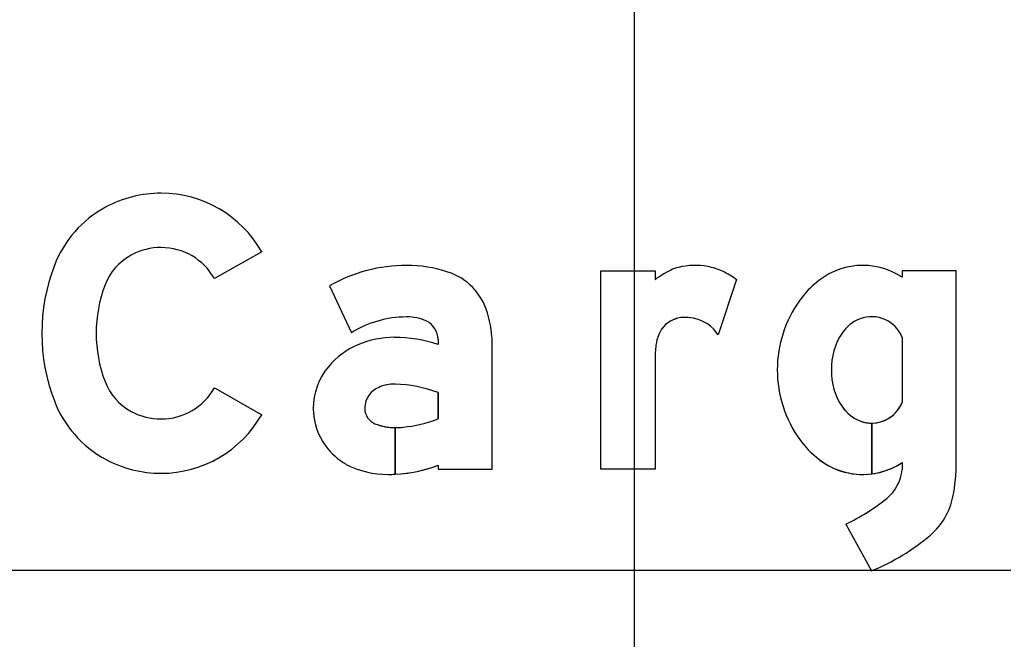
# Model space of a CAD drawing. Extents: x 2193008 to 2198143, y 1236112 to 1237864.
# Drawn here: x 2194585.802 to 2194588.82, y 1237303.894 to 1237305.794 of the extents above; entities that cross this region are included whole.
import ezdxf

# ---------------------------------------------------------------- set-up
doc = ezdxf.new("R2010")
doc.units = 0
for name, color, linetype in [('GSBWFILL', 7, 'Continuous'), ('GSCOLORFILL', 7, 'Continuous'), ('GSOUTLINE', 7, 'Continuous'), ('M-ROADS', 7, 'Continuous')]:
    doc.layers.add(name, color=color, linetype=linetype)

msp = doc.modelspace()

# ---------------------------------------------------------------- linework, layer by layer
at = {"layer": 'GSBWFILL'}
for p, q in [((2194588.0012, 1237304.9967), (2194587.9448, 1237304.8274)), ((2194588.5091, 1237304.8198), (2194588.5091, 1237304.6202)), ((2194588.4161, 1237304.5568), (2194588.4161, 1237304.4012)), ((2194588.4161, 1237304.4012), (2194588.4161, 1237304.5568)), ((2194588.5091, 1237304.436), (2194588.5091, 1237304.4136)), ((2194588.3367, 1237304.2471), (2194588.4155, 1237304.1039))]:
    msp.add_line(p, q, dxfattribs=at)
for points in [[(2194586.5444, 1237305.082), (2194586.3995, 1237304.9999)], [(2194587.7515, 1237304.7521), (2194587.7515, 1237304.4161), (2194587.585, 1237304.4161), (2194587.585, 1237305.0238), (2194587.7515, 1237305.0238), (2194587.7515, 1237304.9967)], [(2194588.6756, 1237304.4367), (2194588.6756, 1237305.0238), (2194588.5091, 1237305.0238), (2194588.5091, 1237305.004)], [(2194586.7526, 1237304.978), (2194586.8195, 1237304.8337)], [(2194587.0855, 1237304.8134), (2194587.0855, 1237304.7981)], [(2194587.0855, 1237304.4278), (2194587.0855, 1237304.4161), (2194587.252, 1237304.4161), (2194587.252, 1237304.7918)], [(2194586.3995, 1237304.6648), (2194586.5444, 1237304.5827)], [(2194587.0855, 1237304.6507), (2194587.0855, 1237304.5698)], [(2194586.9544, 1237304.4), (2194586.9544, 1237304.5429)], [(2194586.9544, 1237304.5429), (2194586.9544, 1237304.4)]]:
    msp.add_lwpolyline(points, dxfattribs=at)
for centre, major_axis, ratio, start_param, end_param in [((2194586.236, 1237304.902), (0, 0.3598), 0.999999, 0, 0.495249), ((2194586.236, 1237304.9072), (0, 0.3545), 0.999999, 5.228016, 6.283185), ((2194586.2272, 1237304.9182), (0, 0.3413), 0.999999, 0.495249, 1.205818), ((2194586.236, 1237304.902), (0, 0.1933), 0.999999, 0, 0.495249), ((2194586.236, 1237304.9072), (0, 0.188), 0.999999, 5.228016, 6.283185), ((2194586.2272, 1237304.9182), (0, 0.1748), 0.999999, 0.495249, 1.205818), ((2194588.3883, 1237304.8225), (0, 0.218), 0.999998, 5.696193, 7.034788), ((2194586.4518, 1237304.8324), (0, 0.5818), 0.999999, 1.205818, 1.935775), ((2194586.9888, 1237304.5633), (0, 0.4772), 0.999998, 0, 0.517719), ((2194586.9888, 1237304.633), (0, 0.4075), 0.999998, 5.96613, 6.283185), ((2194587.8531, 1237304.913), (0, 0.1249), 0.999998, 0.24142, 0.443663), ((2194587.8745, 1237304.8262), (0, 0.2143), 0.999998, 6.103268, 6.524606), ((2194587.8794, 1237304.8527), (0, 0.1873), 0.999998, 5.846069, 6.103268), ((2194587.0574, 1237304.8422), (0, 0.1873), 0.999998, 4.997165, 5.96613), ((2194587.9188, 1237304.7748), (0, 0.2779), 0.999998, 0.443663, 0.646229), ((2194587.8602, 1237304.8118), (0, 0.2325), 0.999998, 5.631644, 5.846069), ((2194586.4518, 1237304.8324), (0, 0.4153), 0.999999, 1.205818, 1.935775), ((2194588.4104, 1237304.7808), (0, 0.2638), 0.999998, 0.704703, 0.952762), ((2194588.4903, 1237304.72), (0, 0.3641), 0.999998, 0.943678, 1.570796), ((2194586.9888, 1237304.5633), (0, 0.319), 0.999998, 0, 0.559495), ((2194586.9947, 1237304.7563), (0, 0.1261), 0.999998, 5.822746, 6.330435), ((2194586.8851, 1237304.7918), (0, 0.3669), 0.999998, 4.712389, 4.997165), ((2194587.8415, 1237304.792), (0, 0.0889), 0.999998, 0.067293, 0.293855), ((2194587.8445, 1237304.7478), (0, 0.1332), 0.999998, 6.094384, 6.350479), ((2194587.848, 1237304.7661), (0, 0.1145), 0.999998, 5.27661, 6.094384), ((2194588.4161, 1237304.7833), (0, 0.0999), 0.999998, 5.086447, 6.647393), ((2194587.023, 1237304.8134), (0, 0.0624), 0.999998, 4.712389, 5.822746), ((2194587.8399, 1237304.7974), (0, 0.0832), 0.999998, 0.293855, 1.188904), ((2194588.422, 1237304.7677), (0, 0.1166), 0.999998, 0.364208, 0.979941), ((2194586.952, 1237304.5344), (0, 0.2855), 0.999998, 0, 0.404512), ((2194586.952, 1237304.3995), (0, 0.4203), 0.999998, 5.959871, 6.283185), ((2194587.8832, 1237304.78), (0, 0.13), 0.999998, 1.188904, 1.450084), ((2194588.4849, 1237304.7255), (0, 0.1923), 0.999998, 0.979941, 1.599528), ((2194586.9324, 1237304.5768), (0, 0.2387), 0.999998, 0.399285, 0.87593), ((2194588.1043, 1237304.7517), (0, 0.3529), 0.999998, 1.445958, 1.569673), ((2194586.903, 1237304.6013), (0, 0.2005), 0.999998, 0.87593, 1.570796), ((2194588.4903, 1237304.72), (0, 0.3641), 0.999998, 1.570796, 2.197914), ((2194588.4849, 1237304.7145), (0, 0.1923), 0.999998, 1.542065, 2.161651), ((2194586.2272, 1237304.7466), (0, 0.1748), 0.999999, 1.935775, 2.646344), ((2194586.9315, 1237304.6015), (0, 0.0708), 0.999998, 0.408547, 1.530785), ((2194586.9512, 1237304.556), (0, 0.1204), 0.999998, 6.259455, 6.691732), ((2194586.9424, 1237304.2672), (0, 0.4093), 0.999998, 5.926185, 6.254823), ((2194586.236, 1237304.7575), (0, 0.188), 0.999999, 3.141593, 4.196762), ((2194586.2272, 1237304.7466), (0, 0.3413), 0.999999, 1.935775, 2.646344), ((2194588.422, 1237304.6723), (0, 0.1166), 0.999998, 2.161651, 2.777385), ((2194588.4161, 1237304.6567), (0, 0.0999), 0.999998, 3.142009, 4.338331), ((2194586.236, 1237304.7628), (0, 0.1933), 0.999999, 2.646344, 3.141593), ((2194586.236, 1237304.7575), (0, 0.3545), 0.999999, 3.141593, 4.196762), ((2194586.8942, 1237304.6013), (0, 0.1916), 0.999998, 1.570796, 2.21394), ((2194586.9361, 1237304.6013), (0, 0.0754), 0.999998, 1.530785, 1.570796), ((2194586.9107, 1237304.6013), (0, 0.0499), 0.999998, 1.570796, 2.757027), ((2194586.9544, 1237304.7094), (0, 0.1665), 0.999998, 2.757027, 3.141593), ((2194586.9447, 1237304.9279), (0, 0.3848), 0.999998, 3.228562, 3.516221), ((2194588.4161, 1237304.6567), (0, 0.0999), 0.999998, 2.777385, 3.141593), ((2194586.9544, 1237304.7094), (0, 0.1665), 0.999998, 3.141843, 3.28451), ((2194586.9112, 1237304.6141), (0, 0.2129), 0.999998, 2.21394, 2.611125), ((2194588.4104, 1237304.6591), (0, 0.2638), 0.999998, 2.188831, 2.436889), ((2194588.3883, 1237304.6174), (0, 0.218), 0.999998, 2.38999, 3.269164), ((2194586.236, 1237304.7628), (0, 0.3598), 0.999999, 2.646344, 3.141593), ((2194586.933, 1237304.6859), (0, 0.2865), 0.999998, 2.672443, 3.141593), ((2194586.933, 1237304.8244), (0, 0.4249), 0.999998, 3.192057, 3.508644), ((2194588.3883, 1237304.6174), (0, 0.218), 0.999998, 3.269357, 3.728585), ((2194588.1344, 1237304.4367), (0, 0.5411), 0.999998, 4.516397, 4.712389), ((2194586.933, 1237304.8244), (0, 0.4249), 0.999998, 3.141593, 3.191959), ((2194588.3824, 1237304.4249), (0, 0.1271), 0.999998, 3.821067, 4.623797), ((2194588.069, 1237304.8129), (0, 0.6259), 0.999998, 3.583493, 3.821067), ((2194588.4611, 1237304.3719), (0, 0.2081), 0.999998, 3.848521, 4.516397), ((2194588.1687, 1237304.7141), (0, 0.6582), 0.999998, 3.525928, 3.848521)]:
    msp.add_ellipse(centre, major_axis=major_axis, ratio=ratio, start_param=start_param, end_param=end_param, dxfattribs=at)
at = {"layer": 'GSCOLORFILL'}
for p, q in [((2194588.0012, 1237304.9967), (2194587.9448, 1237304.8274)), ((2194588.5091, 1237304.8198), (2194588.5091, 1237304.6202)), ((2194588.4161, 1237304.5568), (2194588.4161, 1237304.4012)), ((2194588.4161, 1237304.4012), (2194588.4161, 1237304.5568)), ((2194588.5091, 1237304.436), (2194588.5091, 1237304.4136)), ((2194588.3367, 1237304.2471), (2194588.4155, 1237304.1039))]:
    msp.add_line(p, q, dxfattribs=at)
for points in [[(2194586.5444, 1237305.082), (2194586.3995, 1237304.9999)], [(2194587.7515, 1237304.7521), (2194587.7515, 1237304.4161), (2194587.585, 1237304.4161), (2194587.585, 1237305.0238), (2194587.7515, 1237305.0238), (2194587.7515, 1237304.9967)], [(2194588.6756, 1237304.4367), (2194588.6756, 1237305.0238), (2194588.5091, 1237305.0238), (2194588.5091, 1237305.004)], [(2194586.7526, 1237304.978), (2194586.8195, 1237304.8337)], [(2194587.0855, 1237304.8134), (2194587.0855, 1237304.7981)], [(2194587.0855, 1237304.4278), (2194587.0855, 1237304.4161), (2194587.252, 1237304.4161), (2194587.252, 1237304.7918)], [(2194586.3995, 1237304.6648), (2194586.5444, 1237304.5827)], [(2194587.0855, 1237304.6507), (2194587.0855, 1237304.5698)], [(2194586.9544, 1237304.4), (2194586.9544, 1237304.5429)], [(2194586.9544, 1237304.5429), (2194586.9544, 1237304.4)]]:
    msp.add_lwpolyline(points, dxfattribs=at)
for centre, major_axis, ratio, start_param, end_param in [((2194586.236, 1237304.902), (0, 0.3598), 0.999999, 0, 0.495249), ((2194586.236, 1237304.9072), (0, 0.3545), 0.999999, 5.228016, 6.283185), ((2194586.2272, 1237304.9182), (0, 0.3413), 0.999999, 0.495249, 1.205818), ((2194586.236, 1237304.902), (0, 0.1933), 0.999999, 0, 0.495249), ((2194586.236, 1237304.9072), (0, 0.188), 0.999999, 5.228016, 6.283185), ((2194586.2272, 1237304.9182), (0, 0.1748), 0.999999, 0.495249, 1.205818), ((2194588.3883, 1237304.8225), (0, 0.218), 0.999998, 5.696193, 7.034788), ((2194586.4518, 1237304.8324), (0, 0.5818), 0.999999, 1.205818, 1.935775), ((2194586.9888, 1237304.5633), (0, 0.4772), 0.999998, 0, 0.517719), ((2194586.9888, 1237304.633), (0, 0.4075), 0.999998, 5.96613, 6.283185), ((2194587.8531, 1237304.913), (0, 0.1249), 0.999998, 0.24142, 0.443663), ((2194587.8745, 1237304.8262), (0, 0.2143), 0.999998, 6.103268, 6.524606), ((2194587.8794, 1237304.8527), (0, 0.1873), 0.999998, 5.846069, 6.103268), ((2194587.0574, 1237304.8422), (0, 0.1873), 0.999998, 4.997165, 5.96613), ((2194587.9188, 1237304.7748), (0, 0.2779), 0.999998, 0.443663, 0.646229), ((2194587.8602, 1237304.8118), (0, 0.2325), 0.999998, 5.631644, 5.846069), ((2194586.4518, 1237304.8324), (0, 0.4153), 0.999999, 1.205818, 1.935775), ((2194588.4104, 1237304.7808), (0, 0.2638), 0.999998, 0.704703, 0.952762), ((2194588.4903, 1237304.72), (0, 0.3641), 0.999998, 0.943678, 1.570796), ((2194586.9888, 1237304.5633), (0, 0.319), 0.999998, 0, 0.559495), ((2194586.9947, 1237304.7563), (0, 0.1261), 0.999998, 5.822746, 6.330435), ((2194586.8851, 1237304.7918), (0, 0.3669), 0.999998, 4.712389, 4.997165), ((2194587.8415, 1237304.792), (0, 0.0889), 0.999998, 0.067293, 0.293855), ((2194587.8445, 1237304.7478), (0, 0.1332), 0.999998, 6.094384, 6.350479), ((2194587.848, 1237304.7661), (0, 0.1145), 0.999998, 5.27661, 6.094384), ((2194588.4161, 1237304.7833), (0, 0.0999), 0.999998, 5.086447, 6.647393), ((2194587.023, 1237304.8134), (0, 0.0624), 0.999998, 4.712389, 5.822746), ((2194587.8399, 1237304.7974), (0, 0.0832), 0.999998, 0.293855, 1.188904), ((2194588.422, 1237304.7677), (0, 0.1166), 0.999998, 0.364208, 0.979941), ((2194586.952, 1237304.5344), (0, 0.2855), 0.999998, 0, 0.404512), ((2194586.952, 1237304.3995), (0, 0.4203), 0.999998, 5.959871, 6.283185), ((2194587.8832, 1237304.78), (0, 0.13), 0.999998, 1.188904, 1.450084), ((2194588.4849, 1237304.7255), (0, 0.1923), 0.999998, 0.979941, 1.599528), ((2194586.9324, 1237304.5768), (0, 0.2387), 0.999998, 0.399285, 0.87593), ((2194588.1043, 1237304.7517), (0, 0.3529), 0.999998, 1.445958, 1.569673), ((2194586.903, 1237304.6013), (0, 0.2005), 0.999998, 0.87593, 1.570796), ((2194588.4903, 1237304.72), (0, 0.3641), 0.999998, 1.570796, 2.197914), ((2194588.4849, 1237304.7145), (0, 0.1923), 0.999998, 1.542065, 2.161651), ((2194586.2272, 1237304.7466), (0, 0.1748), 0.999999, 1.935775, 2.646344), ((2194586.9315, 1237304.6015), (0, 0.0708), 0.999998, 0.408547, 1.530785), ((2194586.9512, 1237304.556), (0, 0.1204), 0.999998, 6.259455, 6.691732), ((2194586.9424, 1237304.2672), (0, 0.4093), 0.999998, 5.926185, 6.254823), ((2194586.236, 1237304.7575), (0, 0.188), 0.999999, 3.141593, 4.196762), ((2194586.2272, 1237304.7466), (0, 0.3413), 0.999999, 1.935775, 2.646344), ((2194588.422, 1237304.6723), (0, 0.1166), 0.999998, 2.161651, 2.777385), ((2194588.4161, 1237304.6567), (0, 0.0999), 0.999998, 3.142009, 4.338331), ((2194586.236, 1237304.7628), (0, 0.1933), 0.999999, 2.646344, 3.141593), ((2194586.236, 1237304.7575), (0, 0.3545), 0.999999, 3.141593, 4.196762), ((2194586.8942, 1237304.6013), (0, 0.1916), 0.999998, 1.570796, 2.21394), ((2194586.9361, 1237304.6013), (0, 0.0754), 0.999998, 1.530785, 1.570796), ((2194586.9107, 1237304.6013), (0, 0.0499), 0.999998, 1.570796, 2.757027), ((2194586.9544, 1237304.7094), (0, 0.1665), 0.999998, 2.757027, 3.141593), ((2194586.9447, 1237304.9279), (0, 0.3848), 0.999998, 3.228562, 3.516221), ((2194588.4161, 1237304.6567), (0, 0.0999), 0.999998, 2.777385, 3.141593), ((2194586.9544, 1237304.7094), (0, 0.1665), 0.999998, 3.141843, 3.28451), ((2194586.9112, 1237304.6141), (0, 0.2129), 0.999998, 2.21394, 2.611125), ((2194588.4104, 1237304.6591), (0, 0.2638), 0.999998, 2.188831, 2.436889), ((2194588.3883, 1237304.6174), (0, 0.218), 0.999998, 2.38999, 3.269164), ((2194586.236, 1237304.7628), (0, 0.3598), 0.999999, 2.646344, 3.141593), ((2194586.933, 1237304.6859), (0, 0.2865), 0.999998, 2.672443, 3.141593), ((2194586.933, 1237304.8244), (0, 0.4249), 0.999998, 3.192057, 3.508644), ((2194588.3883, 1237304.6174), (0, 0.218), 0.999998, 3.269357, 3.728585), ((2194588.1344, 1237304.4367), (0, 0.5411), 0.999998, 4.516397, 4.712389), ((2194586.933, 1237304.8244), (0, 0.4249), 0.999998, 3.141593, 3.191959), ((2194588.3824, 1237304.4249), (0, 0.1271), 0.999998, 3.821067, 4.623797), ((2194588.069, 1237304.8129), (0, 0.6259), 0.999998, 3.583493, 3.821067), ((2194588.4611, 1237304.3719), (0, 0.2081), 0.999998, 3.848521, 4.516397), ((2194588.1687, 1237304.7141), (0, 0.6582), 0.999998, 3.525928, 3.848521)]:
    msp.add_ellipse(centre, major_axis=major_axis, ratio=ratio, start_param=start_param, end_param=end_param, dxfattribs=at)
at = {"layer": 'GSOUTLINE'}
for p, q in [((2194588.0012, 1237304.9967), (2194587.9448, 1237304.8274)), ((2194588.5091, 1237304.8198), (2194588.5091, 1237304.6202)), ((2194588.5091, 1237304.436), (2194588.5091, 1237304.4136)), ((2194588.3367, 1237304.2471), (2194588.4155, 1237304.1039))]:
    msp.add_line(p, q, dxfattribs=at)
for points in [[(2194586.5444, 1237305.082), (2194586.3995, 1237304.9999)], [(2194587.7515, 1237304.7521), (2194587.7515, 1237304.4161), (2194587.585, 1237304.4161), (2194587.585, 1237305.0238), (2194587.7515, 1237305.0238), (2194587.7515, 1237304.9967)], [(2194588.6756, 1237304.4367), (2194588.6756, 1237305.0238), (2194588.5091, 1237305.0238), (2194588.5091, 1237305.004)], [(2194586.7526, 1237304.978), (2194586.8195, 1237304.8337)], [(2194587.0855, 1237304.8134), (2194587.0855, 1237304.7981)], [(2194587.0855, 1237304.4278), (2194587.0855, 1237304.4161), (2194587.252, 1237304.4161), (2194587.252, 1237304.7918)], [(2194586.3995, 1237304.6648), (2194586.5444, 1237304.5827)], [(2194587.0855, 1237304.5698), (2194587.0855, 1237304.6507)]]:
    msp.add_lwpolyline(points, dxfattribs=at)
for centre, major_axis, ratio, start_param, end_param in [((2194586.236, 1237304.902), (0, 0.3598), 0.999999, 0, 0.495249), ((2194586.236, 1237304.9072), (0, 0.3545), 0.999999, 5.228016, 6.283185), ((2194586.2272, 1237304.9182), (0, 0.3413), 0.999999, 0.495249, 1.205818), ((2194586.236, 1237304.902), (0, 0.1933), 0.999999, 0, 0.495249), ((2194586.236, 1237304.9072), (0, 0.188), 0.999999, 5.228016, 6.283185), ((2194586.2272, 1237304.9182), (0, 0.1748), 0.999999, 0.495249, 1.205818), ((2194588.3883, 1237304.8225), (0, 0.218), 0.999998, 5.696193, 7.034788), ((2194586.4518, 1237304.8324), (0, 0.5818), 0.999999, 1.205818, 1.935775), ((2194586.9888, 1237304.5633), (0, 0.4772), 0.999998, 6.283185, 6.800904), ((2194586.9888, 1237304.633), (0, 0.4075), 0.999998, 5.96613, 6.283185), ((2194587.8531, 1237304.913), (0, 0.1249), 0.999998, 0.24142, 0.443663), ((2194587.8745, 1237304.8262), (0, 0.2143), 0.999998, 6.103268, 6.524606), ((2194587.8794, 1237304.8527), (0, 0.1873), 0.999998, 5.846069, 6.103268), ((2194587.0574, 1237304.8422), (0, 0.1873), 0.999998, 4.997165, 5.96613), ((2194587.9188, 1237304.7748), (0, 0.2779), 0.999998, 0.443663, 0.646229), ((2194587.8602, 1237304.8118), (0, 0.2325), 0.999998, 5.631644, 5.846069), ((2194586.4518, 1237304.8324), (0, 0.4153), 0.999999, 1.205818, 1.935775), ((2194588.4104, 1237304.7808), (0, 0.2638), 0.999998, 0.704703, 0.952762), ((2194588.4903, 1237304.72), (0, 0.3641), 0.999998, 0.943678, 1.570796), ((2194586.9888, 1237304.5633), (0, 0.319), 0.999998, 0, 0.559495), ((2194586.9947, 1237304.7563), (0, 0.1261), 0.999998, 5.822746, 6.330435), ((2194586.8851, 1237304.7918), (0, 0.3669), 0.999998, 4.712389, 4.997165), ((2194587.8415, 1237304.792), (0, 0.0889), 0.999998, 0.067293, 0.293855), ((2194587.8445, 1237304.7478), (0, 0.1332), 0.999998, 6.094384, 6.350479), ((2194587.848, 1237304.7661), (0, 0.1145), 0.999998, 5.27661, 6.094384), ((2194588.4161, 1237304.7833), (0, 0.0999), 0.999998, 5.086447, 6.647393), ((2194587.023, 1237304.8134), (0, 0.0624), 0.999998, 4.712389, 5.822746), ((2194587.8399, 1237304.7974), (0, 0.0833), 0.999998, 0.293855, 1.188904), ((2194588.422, 1237304.7677), (0, 0.1166), 0.999998, 0.364208, 0.979941), ((2194586.952, 1237304.5344), (0, 0.2855), 0.999998, 0, 0.404512), ((2194586.952, 1237304.3995), (0, 0.4203), 0.999998, 5.959871, 6.283185), ((2194587.8832, 1237304.78), (0, 0.13), 0.999998, 1.188904, 1.450084), ((2194588.4849, 1237304.7255), (0, 0.1923), 0.999998, 0.979941, 1.599528), ((2194586.9324, 1237304.5768), (0, 0.2387), 0.999998, 0.399285, 0.87593), ((2194588.1043, 1237304.7517), (0, 0.3529), 0.999998, 1.445958, 1.569673), ((2194586.903, 1237304.6013), (0, 0.2005), 0.999998, 0.87593, 1.570796), ((2194588.4903, 1237304.72), (0, 0.3641), 0.999998, 1.570796, 2.197914), ((2194588.4849, 1237304.7145), (0, 0.1923), 0.999998, 1.542065, 2.161651), ((2194586.2272, 1237304.7466), (0, 0.1748), 0.999999, 1.935775, 2.646344), ((2194586.9315, 1237304.6015), (0, 0.0708), 0.999998, 0.408547, 1.530785), ((2194586.9512, 1237304.556), (0, 0.1204), 0.999998, 6.25958, 6.691732), ((2194586.9539, 1237304.6701), (0, 0.00624), 0.999998, 6.254787, 6.25958), ((2194586.9424, 1237304.2672), (0, 0.4093), 0.999998, 5.926185, 6.254787), ((2194586.236, 1237304.7575), (0, 0.188), 0.999999, 3.141593, 4.196762), ((2194586.2272, 1237304.7466), (0, 0.3413), 0.999999, 1.935775, 2.646344), ((2194588.422, 1237304.6723), (0, 0.1165), 0.999998, 2.161651, 2.777385), ((2194588.4161, 1237304.6567), (0, 0.0999), 0.999998, 2.777385, 4.338331), ((2194586.236, 1237304.7628), (0, 0.1933), 0.999999, 2.646344, 3.141593), ((2194586.236, 1237304.7575), (0, 0.3545), 0.999999, 3.141593, 4.196762), ((2194586.8942, 1237304.6013), (0, 0.1916), 0.999998, 1.570796, 2.21394), ((2194586.9361, 1237304.6013), (0, 0.0754), 0.999998, 1.530785, 1.570796), ((2194586.9107, 1237304.6013), (0, 0.0499), 0.999998, 1.570796, 2.757027), ((2194586.9544, 1237304.7094), (0, 0.1665), 0.999998, 2.757027, 3.28451), ((2194586.9447, 1237304.9279), (0, 0.3848), 0.999998, 3.228562, 3.516221), ((2194586.9112, 1237304.6141), (0, 0.2129), 0.999998, 2.21394, 2.611125), ((2194588.4104, 1237304.6591), (0, 0.2638), 0.999998, 2.188831, 2.436889), ((2194588.3883, 1237304.6174), (0, 0.218), 0.999998, 2.38999, 3.728585), ((2194586.236, 1237304.7628), (0, 0.3598), 0.999999, 2.646344, 3.141593), ((2194586.933, 1237304.6859), (0, 0.2865), 0.999998, 2.672443, 3.141593), ((2194586.933, 1237304.8244), (0, 0.4249), 0.999998, 3.141593, 3.508644), ((2194588.1344, 1237304.4367), (0, 0.5411), 0.999998, 4.516397, 4.712389), ((2194588.3824, 1237304.4249), (0, 0.1271), 0.999998, 3.821067, 4.623797), ((2194588.069, 1237304.8129), (0, 0.6259), 0.999998, 3.583493, 3.821067), ((2194588.4611, 1237304.3719), (0, 0.2081), 0.999998, 3.848521, 4.516397), ((2194588.1687, 1237304.7141), (0, 0.6582), 0.999998, 3.525928, 3.848521)]:
    msp.add_ellipse(centre, major_axis=major_axis, ratio=ratio, start_param=start_param, end_param=end_param, dxfattribs=at)
at = {"layer": 'M-ROADS'}
for p, q in [((2194587.6881, 1237258.1062), (2194587.6881, 1237318.1062)), ((2194547.6881, 1237304.1062), (2194677.6881, 1237304.1062))]:
    msp.add_line(p, q, dxfattribs=at)

doc.saveas('drawing.dxf')
